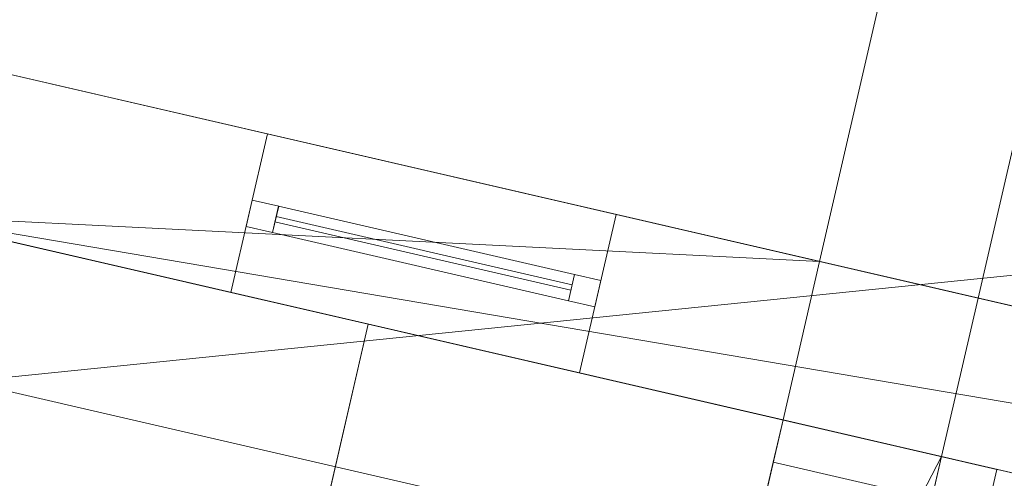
# Model space of a CAD drawing. Header units: millimetres. Extents: x -430348 to -225823, y -86243 to 5084.
# Tile 772 of 1056: x -329645 to -327829, y -68218 to -67373. Entities that reach past the tile are written whole.
import ezdxf

# ---------------------------------------------------------------- set-up
doc = ezdxf.new("R2010")
doc.units = ezdxf.units.MM
for name, color, linetype, lineweight in [('A-GLAZ-CURT', 52, 'Continuous', 9), ('A-GLAZ-CWMG', 51, 'Continuous', 9), ('A-ROOF', 132, 'Continuous', 9), ('A-WALL', 113, 'Continuous', 9)]:
    doc.layers.add(name, color=color, linetype=linetype, lineweight=lineweight)

# ---------------------------------------------------------------- blocks, each defined once
blk = doc.blocks.new('System Panel - Glazed-544228-_3D_ Copy 1')
at = {"layer": 'A-GLAZ-CURT', "transparency": 33554471}
mesh = blk.add_polyface(dxfattribs=at)
corners = [(-280, 5), (-280, 5, 1300), (280, 5, 1300), (280, 5)]
mesh.append_faces([[corners[k] for k in face] for face in [(1, 2, 3, 0)]])
mesh = blk.add_polyface(dxfattribs=at)
corners = [(280, -5), (-280, -5), (-280, 5), (280, 5)]
mesh.append_faces([[corners[k] for k in face] for face in [(0, 1, 2, 3)]])
mesh = blk.add_polyface(dxfattribs=at)
corners = [(-280, -5, 1300), (280, -5, 1300), (280, 5, 1300), (-280, 5, 1300)]
mesh.append_faces([[corners[k] for k in face] for face in [(0, 1, 2, 3)]])
mesh = blk.add_polyface(dxfattribs=at)
corners = [(-280, -5), (-280, -5, 1300), (-280, 5, 1300), (-280, 5)]
mesh.append_faces([[corners[k] for k in face] for face in [(0, 1, 2, 3)]])
mesh = blk.add_polyface(dxfattribs=at)
corners = [(280, -5, 1300), (280, -5), (280, 5), (280, 5, 1300)]
mesh.append_faces([[corners[k] for k in face] for face in [(0, 1, 2, 3)]])
mesh = blk.add_polyface(dxfattribs=at)
corners = [(-280, -5), (280, -5), (280, -5, 1300), (-280, -5, 1300)]
mesh.append_faces([[corners[k] for k in face] for face in [(3, 0, 1, 2)]])
blk = doc.blocks.new('Rectangular Mullion - 50mm x 50mm-430204-_3D_ Copy 1')
at = {"layer": 'A-GLAZ-CWMG'}
mesh = blk.add_polyface(dxfattribs=at)
corners = [(0, 25), (-50, 25), (-50, -25), (0, -25)]
mesh.append_faces([[corners[k] for k in face] for face in [(3, 0, 1, 2)]])
mesh = blk.add_polyface(dxfattribs=at)
corners = [(0, 25, -1400), (0, -25, -1400), (-50, -25, -1400), (-50, 25, -1400)]
mesh.append_faces([[corners[k] for k in face] for face in [(3, 0, 1, 2)]])
mesh = blk.add_polyface(dxfattribs=at)
corners = [(-50, 25), (0, 25), (0, 25, -1400), (-50, 25, -1400)]
mesh.append_faces([[corners[k] for k in face] for face in [(0, 1, 2, 3)]])
mesh = blk.add_polyface(dxfattribs=at)
corners = [(-50, -25), (-50, 25), (-50, 25, -1400), (-50, -25, -1400)]
mesh.append_faces([[corners[k] for k in face] for face in [(3, 0, 1, 2)]])
mesh = blk.add_polyface(dxfattribs=at)
corners = [(0, 25), (0, -25), (0, -25, -1400), (0, 25, -1400)]
mesh.append_faces([[corners[k] for k in face] for face in [(3, 0, 1, 2)]])
mesh = blk.add_polyface(dxfattribs=at)
corners = [(0, -25), (-50, -25), (-50, -25, -1400), (0, -25, -1400)]
mesh.append_faces([[corners[k] for k in face] for face in [(0, 1, 2, 3)]])
blk = doc.blocks.new('Rectangular Mullion - 50mm x 50mm-273193-_3D_ Copy 1')
at = {"layer": 'A-GLAZ-CWMG'}
mesh = blk.add_polyface(dxfattribs=at)
corners = [(0, 25), (-50, 25), (-50, -25), (0, -25)]
mesh.append_faces([[corners[k] for k in face] for face in [(2, 3, 0, 1)]])
mesh = blk.add_polyface(dxfattribs=at)
corners = [(0, 25, -560), (0, -25, -560), (-50, -25, -560), (-50, 25, -560)]
mesh.append_faces([[corners[k] for k in face] for face in [(0, 1, 2, 3)]])
mesh = blk.add_polyface(dxfattribs=at)
corners = [(-50, 25), (0, 25), (0, 25, -560), (-50, 25, -560)]
mesh.append_faces([[corners[k] for k in face] for face in [(3, 0, 1, 2)]])
mesh = blk.add_polyface(dxfattribs=at)
corners = [(-50, -25), (-50, 25), (-50, 25, -560), (-50, -25, -560)]
mesh.append_faces([[corners[k] for k in face] for face in [(3, 0, 1, 2)]])
mesh = blk.add_polyface(dxfattribs=at)
corners = [(0, 25), (0, -25), (0, -25, -560), (0, 25, -560)]
mesh.append_faces([[corners[k] for k in face] for face in [(3, 0, 1, 2)]])
mesh = blk.add_polyface(dxfattribs=at)
corners = [(0, -25), (-50, -25), (-50, -25, -560), (0, -25, -560)]
mesh.append_faces([[corners[k] for k in face] for face in [(3, 0, 1, 2)]])
blk = doc.blocks.new('Rectangular Mullion - 50mm x 50mm-430207-_3D_ Copy 1')
at = {"layer": 'A-GLAZ-CWMG'}
mesh = blk.add_polyface(dxfattribs=at)
corners = [(0, 25), (-50, 25), (-50, -25), (0, -25)]
mesh.append_faces([[corners[k] for k in face] for face in [(3, 0, 1, 2)]])
mesh = blk.add_polyface(dxfattribs=at)
corners = [(0, 25, -1400), (0, -25, -1400), (-50, -25, -1400), (-50, 25, -1400)]
mesh.append_faces([[corners[k] for k in face] for face in [(3, 0, 1, 2)]])
mesh = blk.add_polyface(dxfattribs=at)
corners = [(-50, 25), (0, 25), (0, 25, -1400), (-50, 25, -1400)]
mesh.append_faces([[corners[k] for k in face] for face in [(0, 1, 2, 3)]])
mesh = blk.add_polyface(dxfattribs=at)
corners = [(-50, -25), (-50, 25), (-50, 25, -1400), (-50, -25, -1400)]
mesh.append_faces([[corners[k] for k in face] for face in [(3, 0, 1, 2)]])
mesh = blk.add_polyface(dxfattribs=at)
corners = [(0, 25), (0, -25), (0, -25, -1400), (0, 25, -1400)]
mesh.append_faces([[corners[k] for k in face] for face in [(3, 0, 1, 2)]])
mesh = blk.add_polyface(dxfattribs=at)
corners = [(0, -25), (-50, -25), (-50, -25, -1400), (0, -25, -1400)]
mesh.append_faces([[corners[k] for k in face] for face in [(0, 1, 2, 3)]])
blk = doc.blocks.new('Rectangular Mullion - 50mm x 50mm-273194-_3D_ Copy 1')
at = {"layer": 'A-GLAZ-CWMG'}
mesh = blk.add_polyface(dxfattribs=at)
corners = [(0, 25), (-50, 25), (-50, -25), (0, -25)]
mesh.append_faces([[corners[k] for k in face] for face in [(2, 3, 0, 1)]])
mesh = blk.add_polyface(dxfattribs=at)
corners = [(0, 25, -560), (0, -25, -560), (-50, -25, -560), (-50, 25, -560)]
mesh.append_faces([[corners[k] for k in face] for face in [(0, 1, 2, 3)]])
mesh = blk.add_polyface(dxfattribs=at)
corners = [(-50, 25), (0, 25), (0, 25, -560), (-50, 25, -560)]
mesh.append_faces([[corners[k] for k in face] for face in [(3, 0, 1, 2)]])
mesh = blk.add_polyface(dxfattribs=at)
corners = [(-50, -25), (-50, 25), (-50, 25, -560), (-50, -25, -560)]
mesh.append_faces([[corners[k] for k in face] for face in [(3, 0, 1, 2)]])
mesh = blk.add_polyface(dxfattribs=at)
corners = [(0, 25), (0, -25), (0, -25, -560), (0, 25, -560)]
mesh.append_faces([[corners[k] for k in face] for face in [(3, 0, 1, 2)]])
mesh = blk.add_polyface(dxfattribs=at)
corners = [(0, -25), (-50, -25), (-50, -25, -560), (0, -25, -560)]
mesh.append_faces([[corners[k] for k in face] for face in [(3, 0, 1, 2)]])

msp = doc.modelspace()

# ---------------------------------------------------------------- block references
at = {"layer": 'A-GLAZ-CURT', "transparency": 33554471, "rotation": 347}
msp.add_blockref('System Panel - Glazed-544228-_3D_ Copy 1', (-328899.8, -67803.8, 63298.9), dxfattribs=at)
at = {"layer": 'A-GLAZ-CWMG', "rotation": 167.0000000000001}
msp.add_blockref('Rectangular Mullion - 50mm x 50mm-430204-_3D_ Copy 1', (-329221.3, -67729.6, 64648.9), dxfattribs=at)
at = {"layer": 'A-GLAZ-CWMG', "extrusion": (0.97437, -0.224951, 0), "rotation": 90}
msp.add_blockref('Rectangular Mullion - 50mm x 50mm-273193-_3D_ Copy 1', (-140052.4, 64648.9, -304937.6), dxfattribs=at)
at = {"layer": 'A-GLAZ-CWMG', "extrusion": (-0.97437, 0.224951, 0), "rotation": 270}
msp.add_blockref('Rectangular Mullion - 50mm x 50mm-273194-_3D_ Copy 1', (140052.4, 63248.9, 305497.6), dxfattribs=at)
at = {"layer": 'A-GLAZ-CWMG', "extrusion": (0, 0, -1), "rotation": 193}
msp.add_blockref('Rectangular Mullion - 50mm x 50mm-430207-_3D_ Copy 1', (328578.3, -67878.1, -63248.9), dxfattribs=at)

# ---------------------------------------------------------------- meshes
at = {"layer": 'A-ROOF'}
mesh = msp.add_polyface(dxfattribs=at)
corners = [(-328169.4, -67818.5, 62306.2), (-326914.1, -62381.5, 62306.2), (-325272.3, -62760.5, 62306.2), (-326527.6, -68197.6, 62306.2)]
mesh.append_faces([[corners[k] for k in face] for face in [(0, 1, 2, 3)]])
mesh = msp.add_polyface(dxfattribs=at)
corners = [(-326914.1, -62381.5, 62406.2), (-328169.4, -67818.5, 62406.2), (-326527.6, -68197.6, 62406.2), (-325272.3, -62760.5, 62406.2)]
mesh.append_faces([[corners[k] for k in face] for face in [(3, 0, 1, 2)]])
mesh = msp.add_polyface(dxfattribs=at)
corners = [(-328169.4, -67818.5, 62406.2), (-326914.1, -62381.5, 62406.2), (-326914.1, -62381.5, 62306.2), (-328169.4, -67818.5, 62306.2)]
mesh.append_faces([[corners[k] for k in face] for face in [(1, 2, 3, 0)]])
mesh = msp.add_polyface(dxfattribs=at)
corners = [(-333251.5, -67230.2, 64710), (-333611.1, -67147.1, 64710), (-333679.3, -67131.4, 64710), (-332936.9, -63916, 67063.9), (-332868.8, -63931.7, 67063.9), (-318165.5, -67326.2, 67063.9), (-315692.4, -71284, 64710), (-317681.3, -70824.8, 64710), (-317690.1, -70822.8, 64710), (-318995, -68313.3, 66244.7), (-321237.9, -70003.7, 64710), (-321247.5, -70001.5, 64710), (-321653.8, -69907.7, 64710), (-321663.7, -69905.4, 64710), (-322956.8, -67350.6, 66278.2), (-325209.1, -69086.9, 64710), (-325220, -69084.4, 64710), (-329743.8, -68040, 64710), (-329753.7, -68037.7, 64710), (-331029.5, -65517.1, 66257.1)]
mesh.append_faces([[corners[k] for k in face] for face in [(4, 2, 3)]], dxfattribs={"vtx0": -1})
mesh.append_faces([[corners[k] for k in face] for face in [(14, 5, 9)]], dxfattribs={"vtx0": -1, "vtx1": -1, "vtx2": -1})
mesh.append_faces([[corners[k] for k in face] for face in [(14, 19, 4, 5)]], dxfattribs={"vtx0": -1, "vtx1": -1, "vtx3": -1})
mesh.append_faces([[corners[k] for k in face] for face in [(4, 19, 0)]], dxfattribs={"vtx0": -1, "vtx2": -1})
mesh.append_faces([[corners[k] for k in face] for face in [(16, 17, 14, 15), (6, 7, 5)]], dxfattribs={"vtx1": -1})
mesh.append_faces([[corners[k] for k in face] for face in [(1, 2, 4, 0)]], dxfattribs={"vtx1": -1, "vtx2": -1})
mesh.append_faces([[corners[k] for k in face] for face in [(17, 18, 19, 14), (7, 8, 9, 5), (12, 13, 14, 9)]], dxfattribs={"vtx2": -1, "vtx3": -1})
mesh.append_faces([[corners[k] for k in face] for face in [(9, 10, 11, 12)]], dxfattribs={"vtx3": -1})
mesh = msp.add_polyface(dxfattribs=at)
corners = [(-333679.3, -67131.4, 64832.8), (-333262.4, -67227.7, 64832.8), (-331027.1, -65504.5, 66389.1), (-329743.8, -68040, 64832.8), (-325220, -69084.4, 64832.8), (-322954.5, -67337.9, 66410.2), (-321653.8, -69907.7, 64832.8), (-321247.5, -70001.5, 64832.8), (-318993, -68302.4, 66375.5), (-317681.3, -70824.8, 64832.8), (-315692.4, -71284, 64832.8), (-318165.5, -67326.2, 67186.7), (-332936.9, -63916, 67186.7)]
mesh.append_faces([[corners[k] for k in face] for face in [(5, 2, 3, 4)]], dxfattribs={"vtx0": -1})
mesh.append_faces([[corners[k] for k in face] for face in [(12, 2, 5, 11)]], dxfattribs={"vtx0": -1, "vtx1": -1, "vtx2": -1})
mesh.append_faces([[corners[k] for k in face] for face in [(5, 6, 8, 11)]], dxfattribs={"vtx1": -1, "vtx2": -1, "vtx3": -1})
mesh.append_faces([[corners[k] for k in face] for face in [(9, 10, 11, 8), (6, 7, 8)]], dxfattribs={"vtx2": -1})
mesh.append_faces([[corners[k] for k in face] for face in [(12, 0, 1, 2)]], dxfattribs={"vtx3": -1})
mesh = msp.add_polyface(dxfattribs=at)
corners = [(-330161.3, -67666.6, 62226.4), (-330491.9, -69098.9, 62226.4), (-329072.5, -68240.7, 63145.5), (-329001.8, -67934.2, 63145.5)]
mesh.append_faces([[corners[k] for k in face] for face in [(2, 3, 0, 1)]])
mesh = msp.add_polyface(dxfattribs=at)
corners = [(-330491.5, -69097.1, 62100), (-330161.3, -67666.6, 62100), (-329001.8, -67934.2, 63019.1), (-329072.1, -68238.9, 63019.1)]
mesh.append_faces([[corners[k] for k in face] for face in [(1, 2, 3, 0)]])
mesh = msp.add_polyface(dxfattribs=at)
corners = [(-330161.3, -67666.6, 62226.4), (-329001.8, -67934.2, 63145.5), (-327842.3, -68201.9, 62226.4), (-327842.3, -68201.9, 62100), (-329001.8, -67934.2, 63019.1), (-330161.3, -67666.6, 62100)]
mesh.append_faces([[corners[k] for k in face] for face in [(0, 1, 4, 5)]], dxfattribs={"vtx1": -1})
mesh.append_faces([[corners[k] for k in face] for face in [(2, 3, 4, 1)]], dxfattribs={"vtx2": -1})
mesh = msp.add_polyface(dxfattribs=at)
corners = [(-326527.6, -68197.6, 62406.2), (-328169.4, -67818.5, 62406.2), (-328169.4, -67818.5, 62306.2), (-326527.6, -68197.6, 62306.2)]
mesh.append_faces([[corners[k] for k in face] for face in [(0, 1, 2, 3)]])
mesh = msp.add_polyface(dxfattribs=at)
corners = [(-327842.3, -68201.9, 62226.4), (-329001.8, -67934.2, 63145.5), (-329072.5, -68240.7, 63145.5), (-328172.9, -69634.3, 62226.4)]
mesh.append_faces([[corners[k] for k in face] for face in [(2, 3, 0, 1)]])
mesh = msp.add_polyface(dxfattribs=at)
corners = [(-327842.3, -68201.9, 62100), (-328172.5, -69632.5, 62100), (-329072.1, -68238.9, 63019.1), (-329001.8, -67934.2, 63019.1)]
mesh.append_faces([[corners[k] for k in face] for face in [(0, 1, 2, 3)]])
mesh = msp.add_polyface(dxfattribs=at)
corners = [(-325220, -69084.4, 64710), (-325220, -69084.4, 64832.8), (-329743.8, -68040, 64832.8), (-329743.8, -68040, 64710)]
mesh.append_faces([[corners[k] for k in face] for face in [(2, 3, 0, 1)]])
mesh = msp.add_polyface(dxfattribs=at)
corners = [(-327842.3, -68201.9, 62100), (-327842.3, -68201.9, 62226.4), (-328172.9, -69634.3, 62226.4), (-328172.9, -69634.3, 62100), (-328172.5, -69632.5, 62100)]
mesh.append_faces([[corners[k] for k in face] for face in [(2, 3, 4)]], dxfattribs={"vtx2": -1})
mesh.append_faces([[corners[k] for k in face] for face in [(4, 0, 1, 2)]], dxfattribs={"vtx3": -1})
at = {"layer": 'A-WALL'}
mesh = msp.add_polyface(dxfattribs=at)
corners = [(-328169.4, -67818.5, 59055.2), (-328169.4, -67818.5, 62306.2), (-326914.1, -62381.5, 62306.2), (-326914.1, -62381.5, 59055.2)]
mesh.append_faces([[corners[k] for k in face] for face in [(2, 3, 0, 1)]])
mesh = msp.add_polyface(dxfattribs=at)
corners = [(-326621.8, -62449, 59055.2), (-327877.1, -67886, 59055.2), (-328169.4, -67818.5, 59055.2), (-326914.1, -62381.5, 59055.2)]
mesh.append_faces([[corners[k] for k in face] for face in [(3, 0, 1, 2)]])
mesh = msp.add_polyface(dxfattribs=at)
corners = [(-327877.1, -67886, 62306.2), (-326621.8, -62449, 62306.2), (-326914.1, -62381.5, 62306.2), (-328169.4, -67818.5, 62306.2)]
mesh.append_faces([[corners[k] for k in face] for face in [(2, 3, 0, 1)]])
mesh = msp.add_polyface(dxfattribs=at)
corners = [(-327877.1, -67886, 59055.2), (-326621.8, -62449, 59055.2), (-326621.8, -62449, 59686.2), (-326621.8, -62449, 62306.2), (-327877.1, -67886, 62306.2), (-327877.1, -67886, 62148.9)]
mesh.append_faces([[corners[k] for k in face] for face in [(2, 5, 0, 1)]], dxfattribs={"vtx0": -1})
mesh.append_faces([[corners[k] for k in face] for face in [(3, 4, 5, 2)]], dxfattribs={"vtx2": -1})
mesh = msp.add_polyface(dxfattribs=at)
corners = [(-330229.5, -67650.8, 59055.2), (-329898.8, -67419.3, 59055.2), (-328169.4, -67818.5, 59055.2), (-327877.1, -67886, 59055.2), (-327944.6, -68178.3, 59055.2), (-328236.9, -68110.8, 59055.2), (-329868.9, -67734, 59055.2), (-330161.3, -67666.6, 59055.2), (-324881, -68577.7, 59055.2), (-324685.3, -68930.8, 59055.2), (-326887.4, -68422.4, 59055.2), (-326819.9, -68130.1, 59055.2), (-326527.6, -68197.6, 59055.2)]
mesh.append_faces([[corners[k] for k in face] for face in [(2, 5, 6)]], dxfattribs={"vtx0": -1, "vtx2": -1})
mesh.append_faces([[corners[k] for k in face] for face in [(0, 1, 7)]], dxfattribs={"vtx1": -1})
mesh.append_faces([[corners[k] for k in face] for face in [(1, 2, 6, 7)]], dxfattribs={"vtx1": -1, "vtx3": -1})
mesh.append_faces([[corners[k] for k in face] for face in [(12, 8, 9), (10, 11, 12, 9)]], dxfattribs={"vtx2": -1})
mesh.append_faces([[corners[k] for k in face] for face in [(2, 3, 4, 5)]], dxfattribs={"vtx3": -1})
mesh = msp.add_polyface(dxfattribs=at)
corners = [(-329912.5, -67724, 64902.6), (-324932.6, -68873.7, 64902.6), (-324781.5, -68757.2, 65007.7), (-324881, -68577.7, 65116.5), (-329898.8, -67419.3, 65116.5), (-330022.8, -67506.1, 65036.3)]
mesh.append_faces([[corners[k] for k in face] for face in [(4, 5, 0, 3), (1, 2, 3, 0)]], dxfattribs={"vtx2": -1})
mesh = msp.add_polyface(dxfattribs=at)
corners = [(-329898.8, -67419.3, 59055.2), (-329898.8, -67419.3, 65116.5), (-324881, -68577.7, 65116.5), (-324881, -68577.7, 59055.2), (-326527.6, -68197.6, 59055.2), (-326819.9, -68130.1, 59055.2), (-326819.9, -68130.1, 62148.9), (-327877.1, -67886, 62148.9), (-327877.1, -67886, 59055.2), (-328169.4, -67818.5, 59055.2), (-329187.6, -67583.4, 64648.9), (-329187.6, -67583.4, 63248.9), (-328544.5, -67731.9, 63248.9), (-328544.5, -67731.9, 64648.9), (-327618.9, -67945.6, 64648.9), (-327618.9, -67945.6, 63248.9), (-327073.2, -68071.6, 63248.9), (-327073.2, -68071.6, 64648.9), (-326196.3, -68274, 64648.9), (-326196.3, -68274, 63248.9), (-325514.2, -68431.5, 63248.9), (-325514.2, -68431.5, 64648.9), (-326332.7, -68242.6, 59848.9), (-325494.7, -68436, 59848.9), (-325494.7, -68436, 62148.9), (-326332.7, -68242.6, 62148.9)]
mesh.append_faces([[corners[k] for k in face] for face in [(15, 7, 12, 14)]], dxfattribs={"vtx0": -1, "vtx1": -1, "vtx2": -1})
mesh.append_faces([[corners[k] for k in face] for face in [(19, 25, 6, 16)]], dxfattribs={"vtx0": -1, "vtx1": -1, "vtx2": -1, "vtx3": -1})
mesh.append_faces([[corners[k] for k in face] for face in [(7, 0, 11, 12)]], dxfattribs={"vtx0": -1, "vtx1": -1, "vtx3": -1})
mesh.append_faces([[corners[k] for k in face] for face in [(4, 22, 23, 3), (3, 23, 24, 2), (6, 25, 22), (17, 18, 19, 16), (14, 12, 13), (14, 1, 2, 17), (1, 10, 11, 0)]], dxfattribs={"vtx0": -1, "vtx2": -1})
mesh.append_faces([[corners[k] for k in face] for face in [(2, 21, 18, 17)]], dxfattribs={"vtx0": -1, "vtx2": -1, "vtx3": -1})
mesh.append_faces([[corners[k] for k in face] for face in [(9, 0, 7, 8)]], dxfattribs={"vtx1": -1})
mesh.append_faces([[corners[k] for k in face] for face in [(5, 6, 22, 4)]], dxfattribs={"vtx1": -1, "vtx2": -1})
mesh.append_faces([[corners[k] for k in face] for face in [(20, 21, 2, 24), (13, 10, 1, 14)]], dxfattribs={"vtx1": -1, "vtx2": -1, "vtx3": -1})
mesh.append_faces([[corners[k] for k in face] for face in [(19, 20, 24, 25), (15, 16, 6, 7)]], dxfattribs={"vtx1": -1, "vtx3": -1})
mesh = msp.add_polyface(dxfattribs=at)
corners = [(-329255.1, -67875.8, 63248.9), (-329187.6, -67583.4, 63248.9), (-329187.6, -67583.4, 64648.9), (-329255.1, -67875.8, 64648.9)]
mesh.append_faces([[corners[k] for k in face] for face in [(0, 1, 2, 3)]])
mesh = msp.add_polyface(dxfattribs=at)
corners = [(-329255.1, -67875.8, 64648.9), (-329187.6, -67583.4, 64648.9), (-328544.5, -67731.9, 64648.9), (-328612, -68024.2, 64648.9)]
mesh.append_faces([[corners[k] for k in face] for face in [(0, 1, 2, 3)]])
mesh = msp.add_polyface(dxfattribs=at)
corners = [(-329187.6, -67583.4, 63248.9), (-329255.1, -67875.8, 63248.9), (-328612, -68024.2, 63248.9), (-328544.5, -67731.9, 63248.9)]
mesh.append_faces([[corners[k] for k in face] for face in [(2, 3, 0, 1)]])
mesh = msp.add_polyface(dxfattribs=at)
corners = [(-324685.3, -68930.8, 65123.1), (-324932.6, -68873.7, 64902.6), (-329912.5, -67724, 64902.6), (-330229.5, -67650.8, 65180.6), (-330229.5, -67650.8, 59055.2), (-330161.3, -67666.6, 59055.2), (-329868.9, -67734, 59055.2), (-328236.9, -68110.8, 59055.2), (-327944.6, -68178.3, 59055.2), (-327944.6, -68178.3, 62148.9), (-326887.4, -68422.4, 62148.9), (-326887.4, -68422.4, 59055.2), (-324685.3, -68930.8, 59055.2), (-329255.1, -67875.8, 63248.9), (-329255.1, -67875.8, 64648.9), (-328612, -68024.2, 64648.9), (-328612, -68024.2, 63248.9), (-327686.4, -68237.9, 63248.9), (-327686.4, -68237.9, 64648.9), (-327140.7, -68363.9, 64648.9), (-327140.7, -68363.9, 63248.9), (-326263.8, -68566.4, 63248.9), (-326263.8, -68566.4, 64648.9), (-325581.7, -68723.8, 64648.9), (-325581.7, -68723.8, 63248.9), (-325562.2, -68728.3, 59848.9), (-326400.2, -68534.9, 59848.9), (-326400.2, -68534.9, 62148.9), (-325562.2, -68728.3, 62148.9)]
mesh.append_faces([[corners[k] for k in face] for face in [(14, 2, 13)]], dxfattribs={"vtx0": -1, "vtx1": -1})
mesh.append_faces([[corners[k] for k in face] for face in [(13, 6, 9, 16)]], dxfattribs={"vtx0": -1, "vtx1": -1, "vtx2": -1})
mesh.append_faces([[corners[k] for k in face] for face in [(21, 10, 27, 28), (1, 19, 22, 23)]], dxfattribs={"vtx0": -1, "vtx1": -1, "vtx3": -1})
mesh.append_faces([[corners[k] for k in face] for face in [(18, 15, 16, 17), (28, 24, 21)]], dxfattribs={"vtx0": -1, "vtx2": -1})
mesh.append_faces([[corners[k] for k in face] for face in [(2, 14, 15, 18)]], dxfattribs={"vtx0": -1, "vtx2": -1, "vtx3": -1})
mesh.append_faces([[corners[k] for k in face] for face in [(13, 4, 5, 6), (13, 2, 3, 4)]], dxfattribs={"vtx0": -1, "vtx3": -1})
mesh.append_faces([[corners[k] for k in face] for face in [(23, 24, 1)]], dxfattribs={"vtx1": -1, "vtx2": -1})
mesh.append_faces([[corners[k] for k in face] for face in [(9, 10, 17, 16), (20, 17, 10, 21), (0, 1, 24, 28)]], dxfattribs={"vtx1": -1, "vtx2": -1, "vtx3": -1})
mesh.append_faces([[corners[k] for k in face] for face in [(1, 2, 18, 19), (26, 27, 10, 11), (28, 25, 12, 0), (25, 26, 11, 12), (19, 20, 21, 22)]], dxfattribs={"vtx1": -1, "vtx3": -1})
mesh.append_faces([[corners[k] for k in face] for face in [(7, 8, 9, 6)]], dxfattribs={"vtx2": -1})
mesh = msp.add_polyface(dxfattribs=at)
corners = [(-328612, -68024.2, 64648.9), (-328544.5, -67731.9, 64648.9), (-328544.5, -67731.9, 63248.9), (-328612, -68024.2, 63248.9)]
mesh.append_faces([[corners[k] for k in face] for face in [(0, 1, 2, 3)]])
mesh = msp.add_polyface(dxfattribs=at)
corners = [(-327877.1, -67886, 59055.2), (-327877.1, -67886, 62148.9), (-327877.1, -67886, 62306.2), (-328169.4, -67818.5, 62306.2), (-328169.4, -67818.5, 59055.2)]
mesh.append_faces([[corners[k] for k in face] for face in [(1, 3, 4, 0)]], dxfattribs={"vtx0": -1})
mesh.append_faces([[corners[k] for k in face] for face in [(2, 3, 1)]], dxfattribs={"vtx1": -1})
mesh = msp.add_polyface(dxfattribs=at)
corners = [(-327877.1, -67886, 62148.9), (-326819.9, -68130.1, 62148.9), (-326887.4, -68422.4, 62148.9), (-327944.6, -68178.3, 62148.9)]
mesh.append_faces([[corners[k] for k in face] for face in [(3, 0, 1, 2)]])
mesh = msp.add_polyface(dxfattribs=at)
corners = [(-327877.1, -67886, 62148.9), (-327944.6, -68178.3, 62148.9), (-327944.6, -68178.3, 59055.2), (-327877.1, -67886, 59055.2)]
mesh.append_faces([[corners[k] for k in face] for face in [(0, 1, 2, 3)]])
mesh = msp.add_polyface(dxfattribs=at)
corners = [(-328236.9, -68110.8, 59055.2), (-328500.1, -69250.8, 59055.2), (-328567.5, -69543.2, 59055.2), (-328567.5, -69543.2, 62100), (-328567.1, -69541.4, 62100), (-328500.1, -69250.8, 62337.2), (-328478.7, -69158.2, 62412.8), (-328236.9, -68110.8, 62412.8), (-328448.3, -69026.7, 61789.2), (-328448.3, -69026.7, 60939.2), (-328254.9, -68188.8, 60939.2), (-328254.9, -68188.8, 61789.2)]
mesh.append_faces([[corners[k] for k in face] for face in [(7, 11, 8, 6), (3, 8, 9, 2), (8, 3, 4)]], dxfattribs={"vtx0": -1, "vtx2": -1})
mesh.append_faces([[corners[k] for k in face] for face in [(8, 4, 5, 6)]], dxfattribs={"vtx0": -1, "vtx3": -1})
mesh.append_faces([[corners[k] for k in face] for face in [(1, 2, 9)]], dxfattribs={"vtx1": -1, "vtx2": -1})
mesh.append_faces([[corners[k] for k in face] for face in [(9, 10, 0, 1), (7, 0, 10, 11)]], dxfattribs={"vtx1": -1, "vtx3": -1})
mesh = msp.add_polyface(dxfattribs=at)
corners = [(-328567.5, -69543.2, 59055.2), (-328500.1, -69250.8, 59055.2), (-328236.9, -68110.8, 59055.2), (-328090.7, -68144.6, 59055.2), (-327944.6, -68178.3, 59055.2), (-328275.2, -69610.6, 59055.2)]
mesh.append_faces([[corners[k] for k in face] for face in [(5, 0, 1, 4)]], dxfattribs={"vtx2": -1})
mesh.append_faces([[corners[k] for k in face] for face in [(1, 2, 3, 4)]], dxfattribs={"vtx3": -1})
mesh = msp.add_polyface(dxfattribs=at)
corners = [(-327944.6, -68178.3, 62181.1), (-328236.9, -68110.8, 62412.8), (-328478.7, -69158.2, 62412.8), (-328251.9, -69509.6, 62181.1)]
mesh.append_faces([[corners[k] for k in face] for face in [(2, 3, 0, 1)]])
mesh = msp.add_polyface(dxfattribs=at)
corners = [(-328236.9, -68110.8, 59055.2), (-328236.9, -68110.8, 62412.8), (-327944.6, -68178.3, 62181.1), (-327944.6, -68178.3, 62148.9), (-327944.6, -68178.3, 59055.2), (-328090.7, -68144.6, 59055.2)]
mesh.append_faces([[corners[k] for k in face] for face in [(5, 3, 4)]], dxfattribs={"vtx0": -1})
mesh.append_faces([[corners[k] for k in face] for face in [(0, 1, 3, 5)]], dxfattribs={"vtx1": -1, "vtx2": -1})
mesh.append_faces([[corners[k] for k in face] for face in [(1, 2, 3)]], dxfattribs={"vtx2": -1})
mesh = msp.add_polyface(dxfattribs=at)
corners = [(-328275.2, -69610.6, 59055.2), (-327944.6, -68178.3, 59055.2), (-327944.6, -68178.3, 62148.9), (-327944.6, -68178.3, 62181.1), (-328251.9, -69509.6, 62181.1), (-328274.8, -69608.9, 62100), (-328275.2, -69610.6, 62100), (-328156, -69094.2, 60939.2), (-328156, -69094.2, 61789.2), (-327962.6, -68256.3, 61789.2), (-327962.6, -68256.3, 60939.2)]
mesh.append_faces([[corners[k] for k in face] for face in [(1, 10, 7, 0), (10, 1, 2, 9)]], dxfattribs={"vtx0": -1, "vtx2": -1})
mesh.append_faces([[corners[k] for k in face] for face in [(5, 6, 8), (4, 5, 8, 3)]], dxfattribs={"vtx1": -1, "vtx2": -1})
mesh.append_faces([[corners[k] for k in face] for face in [(7, 8, 6, 0), (2, 3, 8, 9)]], dxfattribs={"vtx1": -1, "vtx3": -1})
mesh = msp.add_polyface(dxfattribs=at)
corners = [(-328156, -69094.2, 61789.2), (-328448.3, -69026.7, 61789.2), (-328254.9, -68188.8, 61789.2), (-327962.6, -68256.3, 61789.2)]
mesh.append_faces([[corners[k] for k in face] for face in [(0, 1, 2, 3)]])
mesh = msp.add_polyface(dxfattribs=at)
corners = [(-328448.3, -69026.7, 60939.2), (-328156, -69094.2, 60939.2), (-327962.6, -68256.3, 60939.2), (-328254.9, -68188.8, 60939.2)]
mesh.append_faces([[corners[k] for k in face] for face in [(3, 0, 1, 2)]])
mesh = msp.add_polyface(dxfattribs=at)
corners = [(-327962.6, -68256.3, 61789.2), (-328254.9, -68188.8, 61789.2), (-328254.9, -68188.8, 60939.2), (-327962.6, -68256.3, 60939.2)]
mesh.append_faces([[corners[k] for k in face] for face in [(0, 1, 2, 3)]])

doc.saveas('drawing.dxf')
